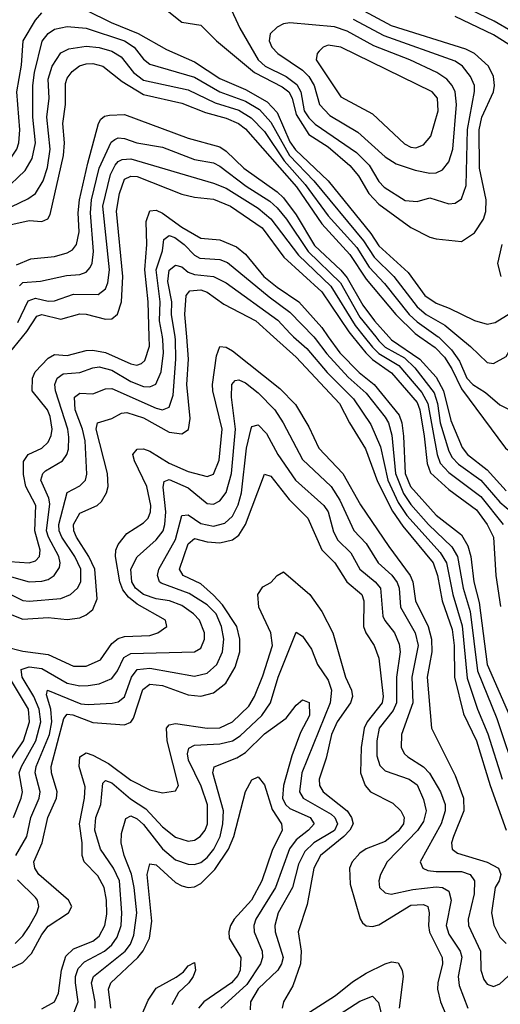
# Model space of a CAD drawing. Header units: inches. Extents: x 990535 to 1117859, y 769386 to 892122.
# Tile 608 of 656: x 1096640 to 1098152, y 807903 to 810996. Entities that reach past the tile are written whole.
import ezdxf

# ---------------------------------------------------------------- set-up
doc = ezdxf.new("R2010")
doc.units = ezdxf.units.IN
doc.header["$MEASUREMENT"] = 0
doc.layers.add('B0890', color=7, linetype='Continuous')
doc.layers.add('B0891', color=7, linetype='Continuous')

msp = doc.modelspace()

# ---------------------------------------------------------------- linework, layer by layer
at = {"layer": 'B0890', "color": 5}
for points, elevation in [([(1096590, 809202.1), (1096650, 809171.1), (1096670, 809168.8), (1096770, 809177.8), (1096800.6, 809190), (1096822.2, 809210), (1096832.4, 809230), (1096833.1, 809270), (1096814.2, 809310), (1096772.7, 809370), (1096764.2, 809390), (1096763.7, 809410), (1096789.4, 809510.6), (1096830, 809531.3), (1096847.1, 809550), (1096851.8, 809568.2), (1096846.4, 809673.6), (1096837.7, 809710), (1096814.7, 809770), (1096812.8, 809810), (1096830, 809822.7), (1096870, 809821.2), (1096910, 809836.6), (1096930, 809837.1), (1097070, 809775.7), (1097090, 809770.9), (1097110, 809779.2), (1097123.3, 809816.7), (1097131.5, 809930), (1097130.7, 809990), (1097129.1, 810000)], 3040), ([(1096590, 809137.3), (1096650, 809112.3), (1096730, 809117.7), (1096790, 809111.8), (1096830, 809116.7), (1096850, 809126.5), (1096870, 809143.4), (1096883.6, 809176.4), (1096876.8, 809270), (1096858, 809310), (1096818.7, 809370), (1096810.5, 809390), (1096809.7, 809410), (1096830, 809446.1), (1096884.3, 809470), (1096897.8, 809482.2), (1096913.6, 809510), (1096918.3, 809530), (1096916.8, 809570), (1096881.3, 809710), (1096884.8, 809730), (1096930, 809743.8), (1096960.4, 809759.6), (1096977.9, 809762.1), (1097030, 809745.9), (1097110, 809699.9), (1097150, 809694.8), (1097171, 809709), (1097176.3, 809743.7), (1097166, 809850), (1097171.6, 809930), (1097165.9, 810000)], 3020), ([(1096607.8, 809247.8), (1096670, 809230.1), (1096710, 809231.7), (1096730, 809237.6), (1096749.3, 809250), (1096765.4, 809274.6), (1096767.9, 809290), (1096763.7, 809310), (1096731.2, 809370), (1096725.3, 809390), (1096735.2, 809475.2), (1096732.5, 809492.5), (1096706.9, 809550), (1096712.8, 809570), (1096721.4, 809578.6), (1096775.2, 809610), (1096789.1, 809630), (1096793.5, 809646.5), (1096795.5, 809684.5), (1096791.6, 809710), (1096752.6, 809830), (1096751.1, 809850), (1096757.9, 809870), (1096776.7, 809883.3), (1096830, 809887.8), (1096870, 809902.7), (1096890, 809905.3), (1096930, 809895.4), (1096990, 809859.9), (1097030, 809843.5), (1097050, 809842.6), (1097068.5, 809851.5), (1097085, 809890), (1097092.4, 809950), (1097091, 809990), (1097089.2, 810000)], 3060), ([(1096608.9, 809950), (1096649.2, 810000)], 3120), ([(1096610, 809294.2), (1096670, 809289.4), (1096690, 809295.9), (1096702.3, 809310), (1096704.8, 809330), (1096687.8, 809390), (1096691.3, 809470), (1096659.8, 809530), (1096652.6, 809567.4), (1096652.3, 809607.7), (1096667.5, 809630), (1096710, 809650), (1096730, 809669), (1096739.8, 809690), (1096742.7, 809710), (1096736.5, 809750), (1096728.2, 809770), (1096680.1, 809830), (1096681, 809870), (1096689.5, 809890), (1096730, 809932.8), (1096750, 809944.6), (1096790, 809941.5), (1096850, 809956.8), (1096870, 809958.3), (1096910, 809950.7), (1096990, 809914.9), (1097009, 809911), (1097023.9, 809916.1), (1097034.4, 809925.6), (1097049, 809971), (1097047.9, 810000)], 3080), ([(1097438.8, 810000), (1097510, 809936.1), (1097646.1, 809790), (1097677.1, 809730), (1097728.1, 809648.1), (1097765, 809545), (1097812.6, 809452.6), (1097845.4, 809405.4), (1097940.1, 809290), (1097954.3, 809250), (1097968.5, 809170), (1098000.4, 809080.4), (1098006.9, 809030), (1098007.4, 808930), (1098035.7, 808815.7), (1098076.4, 808730), (1098119.3, 808590), (1098170.4, 808450)], 3020), ([(1097501.8, 810000), (1097543, 809963), (1097607.5, 809887.5), (1097690, 809804.9), (1097744.2, 809724.2), (1097774.6, 809654.6), (1097798.4, 809550), (1097830, 809479.2), (1097858.1, 809438.1), (1097962.7, 809322.7), (1097982.1, 809290), (1098001.9, 809190), (1098032.1, 809092.1), (1098047.8, 808927.8), (1098080.2, 808830), (1098112.2, 808752.2), (1098157.7, 808610)], 3040), ([(1097565, 810000), (1097570, 809994.8), (1097606.3, 809946.3), (1097672.8, 809872.8), (1097730, 809822.9), (1097790, 809747.1), (1097800, 809730), (1097810.8, 809690.8), (1097822.4, 809570), (1097847.6, 809507.6), (1097870, 809473.3), (1097925.4, 809410), (1097999.7, 809339.7), (1098016.9, 809310), (1098035.2, 809210), (1098057, 809137), (1098080.1, 808950), (1098140.4, 808800.4), (1098204.5, 808610)], 3060), ([(1097610.7, 810000), (1097646.6, 809950), (1097707.4, 809887.4), (1097755.1, 809850), (1097833.8, 809753.8), (1097842.3, 809730), (1097847.4, 809687.4), (1097852.7, 809570), (1097869.5, 809530), (1097950, 809439.9), (1098030, 809377.3), (1098050, 809342.8), (1098058.6, 809310), (1098068.9, 809230), (1098085.2, 809165.2), (1098110.3, 808970.3), (1098180.5, 808810)], 3080), ([(1097688.1, 810000), (1097729.3, 809949.3), (1097750, 809929), (1097810, 809886.6), (1097890, 809793.5), (1097898.8, 809770), (1097912.7, 809687.3), (1097921.6, 809601.6), (1097932.4, 809572.4), (1097990, 809520.1), (1098076.7, 809456.7), (1098110.7, 809410), (1098130.4, 809370.4), (1098138, 809250), (1098152.2, 809152.2)], 3120), ([(1097724, 810000), (1097750, 809967.7), (1097770, 809947.7), (1097832.1, 809910), (1097905.3, 809825.3), (1097924.2, 809790), (1097953.1, 809630), (1097962.6, 809602.6), (1097990, 809573.1), (1098090, 809498.7), (1098160.3, 809410)], 3140), ([(1097760, 810000), (1097770, 809987.7), (1097790, 809967.8), (1097850, 809933.5), (1097882.4, 809902.4), (1097943.5, 809823.5), (1097954, 809790), (1097962.8, 809730), (1097990, 809640.4), (1098000.4, 809620.4), (1098020.3, 809600.3), (1098090, 809549.8), (1098150, 809480.4), (1098209.6, 809429.6)], 3160), ([(1097801.1, 810000), (1097810, 809990.3), (1097898.6, 809930), (1097950, 809872.8), (1097973.2, 809830), (1097996.5, 809736.5), (1098032.2, 809652.2), (1098048.8, 809630), (1098110, 809581.8), (1098170, 809516.4)], 3180), ([(1097898.7, 810000), (1097946.8, 809966.8), (1097976.4, 809936.4), (1097999.7, 809899.7), (1098030, 809836.2), (1098167.7, 809650), (1098210, 809620.8), (1098250, 809600.4), (1098270, 809594.8), (1098290, 809596.3), (1098310, 809610.3), (1098320.2, 809630), (1098319.7, 809670), (1098295.2, 809770), (1098256.3, 809890), (1098248.9, 809930), (1098255.9, 809970), (1098266.1, 809990), (1098275.5, 810000)], 3220), ([(1097956.3, 810000), (1097958.5, 809998.5), (1097998.6, 809958.6), (1098023.2, 809923.2), (1098046.5, 809870), (1098065, 809850), (1098105, 809825), (1098150, 809785.9), (1098190, 809766), (1098210, 809779.6), (1098230, 809813.4), (1098230.8, 809849.2), (1098221.3, 809930), (1098229.2, 809970), (1098243.8, 810000)], 3240), ([(1098021.4, 810000), (1098057.7, 809970), (1098110, 809918.9), (1098130, 809916.3), (1098170, 809937.6), (1098206.1, 810000)], 3260), ([(1096592.8, 809027.2), (1096650, 809011.7), (1096730, 809001.6), (1096810, 808965.5), (1096850, 808964.9), (1096895.1, 808984.9), (1096930, 809035.8), (1096950, 809052.2), (1096970, 809057.8), (1097050, 809061.9), (1097074.6, 809070), (1097102.9, 809090), (1097099.4, 809110), (1097010, 809160.2), (1096982.1, 809182.1), (1096964.6, 809204.6), (1096955.5, 809230), (1096941.9, 809310), (1096943.1, 809330), (1096950, 809347.5), (1096977.8, 809382.2), (1097030, 809415), (1097044, 809430), (1097052.1, 809450), (1097052.6, 809470), (1097040.7, 809530), (1097001.3, 809610), (1096996.1, 809630), (1097010, 809646.5), (1097030, 809647.8), (1097050, 809640.7), (1097110, 809602.6), (1097170, 809576.5), (1097230, 809560.9), (1097250, 809568.4), (1097268, 809612), (1097277.1, 809710), (1097248.1, 809830), (1097247.1, 809850), (1097259.5, 809940.5), (1097270, 809969.4), (1097290, 809967.8), (1097310, 809955.6), (1097458, 809838), (1097507.7, 809787.7), (1097550, 809717.5), (1097581.2, 809650), (1097656.8, 809570), (1097712.3, 809472.3), (1097800.8, 809340.8), (1097868.6, 809250), (1097876.3, 809230), (1097885.2, 809170), (1097924.9, 809090), (1097934.9, 809050), (1097936.1, 809010), (1097921.9, 808930), (1097935, 808770), (1098010, 808621), (1098036.3, 808550), (1098037.4, 808510), (1098004.2, 808430), (1097998.2, 808410), (1098000.4, 808390), (1098017.5, 808377.5), (1098110, 808349.3), (1098146.4, 808330), (1098152.8, 808310), (1098148.3, 808290), (1098135, 808270), (1098124.3, 808190), (1098131.4, 808151.4), (1098150, 808113.8), (1098170, 808094.1)], 2980), ([(1096621.1, 808490), (1096645.5, 808550), (1096649.7, 808570), (1096639.2, 808630), (1096645.7, 808650), (1096691.1, 808730), (1096707.2, 808790), (1096702.2, 808830), (1096684.5, 808870), (1096648.7, 808930), (1096645.2, 808954.8), (1096670, 808962.8), (1096710, 808957.5), (1096790, 808911.4), (1096830, 808903.3), (1096856.1, 808903.9), (1096890.7, 808909.3), (1096930, 808926.7), (1096947.8, 808950), (1096968.1, 808991.9), (1096990, 809005), (1097190, 809009.6), (1097210, 809021.9), (1097221.9, 809050), (1097221.4, 809070), (1097205.9, 809110), (1097187.5, 809130), (1097150, 809155.9), (1097111.5, 809170), (1097070, 809176.6), (1097030, 809190), (1097004.8, 809210), (1096993, 809230), (1096990.2, 809269.8), (1097010, 809308.3), (1097070, 809362.1), (1097091.1, 809390), (1097097.3, 809410), (1097099.9, 809450), (1097092.1, 809527.9), (1097094.6, 809545.4), (1097110, 809551.1), (1097170, 809525.9), (1097230, 809476.3), (1097250, 809474.1), (1097270, 809484.5), (1097289.7, 809510.3), (1097306.8, 809570), (1097319, 809710), (1097306.9, 809810), (1097307.9, 809850), (1097317.7, 809862.3), (1097330, 809864.8), (1097350, 809855), (1097390, 809823.8), (1097442.4, 809770), (1097469.3, 809730), (1097530, 809614.7), (1097620.1, 809530), (1097646.6, 809486.6), (1097691.6, 809391.6), (1097729.4, 809350), (1097767.8, 809290), (1097811.1, 809251.1), (1097827.7, 809227.7), (1097833.4, 809210), (1097838.3, 809150), (1097884, 809070), (1097893.1, 809030), (1097873.7, 808930), (1097876.7, 808850), (1097840.9, 808750), (1097840.1, 808710), (1097850.1, 808690.1), (1097860.4, 808680.4), (1097910, 808648.7), (1097928.8, 808628.8), (1097963.3, 808570), (1097977.8, 808530), (1097978, 808510), (1097965.3, 808470), (1097900.1, 808350), (1097907.7, 808330), (1097923.5, 808323.5), (1097950, 808319.4), (1098030, 808320.3), (1098056.6, 808310), (1098070.4, 808290.4), (1098069.1, 808250), (1098050.4, 808170), (1098051.5, 808150), (1098089.1, 808070), (1098090.6, 808010), (1098100.1, 807980.1), (1098110, 807966), (1098130, 807958.4), (1098150, 807967.2), (1098203.8, 808016.2)], 2960), ([(1096628.8, 808370), (1096662.8, 808430), (1096675.4, 808490), (1096701.7, 808550), (1096704.8, 808570), (1096689.2, 808630), (1096692.8, 808650), (1096734, 808750), (1096741.7, 808790), (1096738.9, 808830), (1096725.3, 808874.7), (1096728.2, 808890), (1096832.8, 808847.2), (1096855.9, 808844.1), (1096931.1, 808848.9), (1096950, 808853.4), (1096970, 808868.6), (1096991.6, 808930), (1097010, 808954.9), (1097050, 808959), (1097190, 808933.9), (1097230, 808942.7), (1097259.9, 808970), (1097278.5, 809010), (1097282.7, 809050), (1097275.2, 809090), (1097258, 809130), (1097230, 809157.6), (1097173.1, 809193.1), (1097085.7, 809225.7), (1097079.9, 809230), (1097073.8, 809250), (1097077.8, 809270), (1097130, 809363.1), (1097150, 809438), (1097170, 809440.1), (1097210, 809412.9), (1097250, 809405.3), (1097285.3, 809414.7), (1097310, 809436.3), (1097327.9, 809472.1), (1097338.2, 809510), (1097353.7, 809650), (1097367.9, 809712.1), (1097370, 809718.2), (1097390, 809723.9), (1097416.4, 809696.4), (1097452.5, 809630), (1097507.9, 809550), (1097596.7, 809470), (1097610.1, 809450), (1097627.6, 809387.6), (1097641, 809361), (1097681.5, 809321.5), (1097710.4, 809270), (1097758.4, 809230), (1097774.7, 809210), (1097782.3, 809122.3), (1097788.2, 809108.2), (1097818.8, 809070), (1097834.1, 809034.1), (1097837.2, 809010), (1097825.4, 808930), (1097825.5, 808850), (1097814.4, 808825.6), (1097770.4, 808770), (1097763.4, 808730), (1097763.8, 808683.8), (1097773.1, 808653.1), (1097790, 808636.4), (1097864.7, 808610), (1097890, 808592), (1097910, 808545.8), (1097918.4, 808510), (1097910, 808477.2), (1097891.1, 808448.9), (1097795.5, 808350), (1097775.4, 808310), (1097770.1, 808290), (1097771.8, 808270), (1097790, 808252.5), (1097808.8, 808248.8), (1097876.4, 808263.6), (1097950, 808271.2), (1097970, 808269.7), (1097990, 808257.6), (1097997.2, 808230), (1097981.7, 808150), (1097990, 808122.8), (1098025.5, 808070), (1098030.3, 808050.3), (1098018.7, 807990), (1098021.9, 807961.9), (1098049.3, 807890)], 2940), ([(1096592.9, 808007.1), (1096650, 808033.7), (1096677.9, 808062.1), (1096710, 808121.5), (1096730, 808148.2), (1096793.9, 808190), (1096804, 808210), (1096793.5, 808230), (1096700.9, 808310), (1096688, 808330), (1096684.7, 808350), (1096711.4, 808410), (1096728.9, 808490), (1096756.6, 808550), (1096758.3, 808570), (1096740.3, 808630), (1096739, 808650), (1096779.3, 808800.7), (1096790, 808814.3), (1096807.5, 808812.5), (1096870, 808787.6), (1096970, 808780.3), (1096990, 808789.6), (1096998.2, 808801.8), (1097028.1, 808891.9), (1097050, 808908.5), (1097090, 808904.3), (1097170, 808875.1), (1097210, 808871.3), (1097250, 808881.5), (1097288.2, 808911.8), (1097318.2, 808961.8), (1097333.1, 809010), (1097333.1, 809050), (1097322.9, 809090), (1097277.7, 809157.7), (1097250, 809188.2), (1097210, 809223.3), (1097154.5, 809250), (1097142.9, 809270), (1097170.3, 809349.7), (1097190, 809366.5), (1097230, 809355.9), (1097270, 809352.8), (1097310, 809362.3), (1097330, 809376.5), (1097350, 809410), (1097410, 809568.4), (1097430, 809561.8), (1097488.3, 809488.3), (1097546.1, 809430), (1097590.9, 809330.9), (1097631.2, 809290), (1097668.9, 809230), (1097716.6, 809190), (1097722.9, 809170), (1097721.2, 809090), (1097728.6, 809070), (1097755.4, 809030), (1097769.4, 808990), (1097783.7, 808870), (1097780.1, 808850), (1097733, 808790), (1097723.9, 808770), (1097713.9, 808710), (1097712.4, 808630), (1097726.4, 808590), (1097743.9, 808570), (1097814.2, 808534.2), (1097838.9, 808510), (1097849.4, 808490), (1097846.9, 808470), (1097830, 808446.4), (1097790, 808414.3), (1097730, 808391.5), (1097710, 808377.7), (1097685.7, 808350), (1097677.5, 808330), (1097679.9, 808279.9), (1097711, 808171), (1097718.2, 808158.2), (1097730, 808148.9), (1097750, 808147.3), (1097770, 808151.8), (1097870, 808213.9), (1097910, 808216.1), (1097923.7, 808210), (1097928.3, 808190), (1097925.7, 808150), (1097929.1, 808129.1), (1097969.1, 808050), (1097970.1, 808030), (1097954.8, 807970), (1097954.3, 807950), (1097963.2, 807910), (1097980.8, 807870)], 2920), ([(1096710, 807888), (1096749.9, 807910), (1096762.4, 807937.6), (1096771.6, 808010), (1096785.7, 808054.3), (1096810, 808077.3), (1096870, 808101.2), (1096890, 808116.2), (1096908.4, 808150), (1096914.1, 808185.9), (1096913.6, 808230), (1096906.2, 808270), (1096886.4, 808306.4), (1096843.4, 808350), (1096837, 808370), (1096837.1, 808410), (1096828.6, 808470), (1096844.5, 808550), (1096846.3, 808586.3), (1096827.9, 808650), (1096830, 808679.8), (1096850, 808692.8), (1096870, 808685.4), (1096919.5, 808659.5), (1096990, 808606.6), (1097050, 808576.6), (1097090, 808566.9), (1097130, 808573.8), (1097139.9, 808590), (1097104.5, 808730), (1097102.2, 808770), (1097110, 808780.7), (1097130, 808785.4), (1097230, 808770), (1097270, 808771.8), (1097310, 808790.1), (1097360.5, 808839.5), (1097378.5, 808870), (1097405.4, 808934.6), (1097435.2, 809030), (1097430.2, 809070.2), (1097392.6, 809150), (1097389.4, 809190.6), (1097405.2, 809214.8), (1097430, 809228.4), (1097450, 809250.3), (1097470, 809261.2), (1097553, 809190), (1097590, 809137.3), (1097624.8, 809070), (1097664.6, 808930), (1097684.2, 808890), (1097687.4, 808870), (1097680.7, 808850), (1097638.4, 808790), (1097620.4, 808750), (1097604.1, 808675.9), (1097582.6, 808610), (1097583.6, 808590), (1097595, 808570), (1097669.8, 808510), (1097684, 808490), (1097688.5, 808470), (1097679, 808450), (1097659.9, 808430), (1097586.8, 808370), (1097565.2, 808330), (1097544.2, 808215.8), (1097515.6, 808130), (1097525.4, 808070), (1097523.7, 808030), (1097499.1, 807960.9), (1097470.2, 807910), (1097466.1, 807890)], 2880), ([(1096810, 807872.5), (1096824.4, 807910), (1096815.6, 807970), (1096816.2, 807990), (1096824.8, 808015.2), (1096844, 808036), (1096907.1, 808070), (1096930.1, 808089.9), (1096946.8, 808113.2), (1096959.1, 808150), (1096962.1, 808190), (1096954.1, 808290), (1096935.8, 808330), (1096895, 808390), (1096877, 808450), (1096880.4, 808490), (1096896, 808530), (1096902.2, 808597.8), (1096910, 808605.5), (1096930, 808598.1), (1096988.7, 808548.7), (1097036.7, 808516.7), (1097090, 808460.3), (1097130, 808428.1), (1097170, 808414.9), (1097190, 808418.7), (1097208.4, 808430), (1097223.4, 808450), (1097231.4, 808470), (1097230.8, 808529.2), (1097211.5, 808588.5), (1097171.6, 808670), (1097168, 808690), (1097172.6, 808707.4), (1097190, 808717), (1097270, 808721.1), (1097310, 808730.4), (1097333.4, 808746.6), (1097401.5, 808810), (1097428.7, 808850), (1097453.2, 808930), (1097510, 809072.4), (1097530, 809059.7), (1097558.2, 809018.2), (1097576.5, 808970), (1097610, 808921.4), (1097620.4, 808890), (1097616.4, 808850), (1097528.1, 808630), (1097519.9, 808570), (1097531.5, 808550), (1097619.6, 808499.6), (1097630.9, 808490), (1097639.8, 808470), (1097630, 808448.7), (1097564.9, 808410), (1097537, 808383), (1097517.2, 808342.8), (1097498.5, 808270), (1097453.2, 808190), (1097443, 808150), (1097443.4, 808130), (1097468.4, 808050), (1097463.6, 808030), (1097452.2, 808010), (1097390, 807950.9), (1097366.2, 807910), (1097365, 807885)], 2860), ([(1096598.3, 808650), (1096652.2, 808730), (1096671, 808790), (1096667.7, 808830), (1096586.5, 808966.5)], 2980), ([(1096877.9, 807890), (1096878.1, 807910), (1096865.8, 807970), (1096872.1, 807990), (1096972.3, 808070), (1096988.4, 808091.6), (1096999.8, 808119.8), (1097008.8, 808190), (1097000.9, 808270), (1096991.9, 808311.9), (1096968.8, 808370), (1096959.5, 808410), (1096960.6, 808439.4), (1096973.8, 808486.2), (1096990, 808494.7), (1097010, 808485.8), (1097030, 808467.9), (1097090, 808391.3), (1097130, 808356.1), (1097170, 808342.4), (1097190, 808342.2), (1097210, 808348.2), (1097230, 808363.4), (1097251.4, 808390), (1097271.2, 808430), (1097279.2, 808470), (1097281.3, 808510), (1097248, 808630), (1097251.7, 808648.3), (1097323.3, 808676.7), (1097350, 808693.6), (1097410, 808752.5), (1097478.3, 808801.7), (1097510, 808842), (1097530, 808858.8), (1097550.4, 808850.4), (1097551.5, 808810), (1097523.1, 808756.9), (1097496.2, 808683.7), (1097469.7, 808590.3), (1097467.2, 808550), (1097476.4, 808530), (1097490, 808517.5), (1097554, 808490), (1097566.4, 808470), (1097548.8, 808450), (1097510, 808419.2), (1097489.3, 808390.7), (1097444.7, 808270), (1097383.5, 808170), (1097377.1, 808150), (1097377.5, 808130), (1097402.4, 808070), (1097404.3, 808050), (1097397.5, 808030), (1097355.2, 807964.8), (1097272.6, 807890)], 2840), ([(1096927.1, 807890), (1096920.1, 807950), (1096927.6, 807970), (1097012.1, 808050), (1097029.1, 808070.9), (1097049.1, 808110), (1097056.5, 808163.5), (1097041.7, 808310), (1097050, 808343.5), (1097070, 808340.4), (1097130, 808285.5), (1097150, 808274.4), (1097170, 808269.4), (1097190, 808271.7), (1097210, 808282.3), (1097254.2, 808325.8), (1097296.8, 808390), (1097313.9, 808430), (1097350, 808571.7), (1097370, 808607.4), (1097390, 808617.4), (1097410, 808592), (1097434.5, 808514.5), (1097463.7, 808470), (1097466, 808450), (1097434, 808386), (1097402.1, 808290), (1097369, 808230), (1097314.5, 808170), (1097303.8, 808150), (1097298.2, 808130), (1097299.6, 808110), (1097336.3, 808050), (1097333.7, 808010), (1097326.7, 807993.3), (1097306.9, 807970), (1097219.6, 807910), (1097202.9, 807890)], 2820), ([(1096626.3, 808093.7), (1096650, 808117.4), (1096670, 808147.2), (1096694.1, 808190), (1096700.3, 808210), (1096696.3, 808230), (1096690, 808238.3), (1096633.4, 808293.4)], 2940), ([(1097539.7, 807870), (1097633.8, 807930), (1097687.1, 807972.9), (1097730, 808000.6), (1097790.1, 808030.1), (1097810, 808035.8), (1097830, 808032.9), (1097842.8, 808010), (1097845.8, 807990), (1097833.9, 807890)], 2880), ([(1096981.5, 807770), (1097044, 807916), (1097070, 807953.5), (1097132.6, 807987.4), (1097155.3, 808004.7), (1097170, 808023.6), (1097190, 808033.7), (1097193.8, 808010), (1097185.5, 807990), (1097171.9, 807970), (1097140.3, 807939.7), (1097118.6, 807901.4)], 2780), ([(1097630, 807861.6), (1097710, 807911.9), (1097750, 807928.6), (1097768.6, 807908.6), (1097787.7, 807830)], 2860)]:
    msp.add_lwpolyline(points, dxfattribs=dict(at, elevation=elevation))
at = {"layer": 'B0891', "color": 5}
for points, elevation in [([(1097300.4, 811040.5), (1097333.1, 810970), (1097389.8, 810870), (1097412.1, 810850), (1097478.2, 810818.2), (1097512.3, 810792.3), (1097524.2, 810770), (1097535.4, 810710), (1097550, 810688), (1097570, 810668.6), (1097699.6, 810579.6), (1097738.9, 810538.9), (1097770, 810487.9), (1097786.2, 810470), (1097852.2, 810427.8), (1097890, 810425.2), (1097930, 810436.4), (1097990, 810418.2), (1098010, 810419.8), (1098030, 810433.2), (1098044.2, 810475.8), (1098048.9, 810651.1), (1098070.8, 810770.8), (1098070.6, 810790), (1098058, 810818), (1098033.1, 810850), (1098010, 810865.7), (1097786.2, 810946.2), (1097690, 810997)], 3340), ([(1098190, 810957.9), (1098132.2, 810992.2), (1098010, 811050.4)], 3260), ([(1096309.3, 810000), (1096316.4, 810030), (1096368.4, 810130), (1096380.5, 810210), (1096398.7, 810270), (1096439.5, 810370), (1096461.8, 810470), (1096470, 810480.4), (1096489.8, 810490), (1096550, 810498.1), (1096570, 810507.6), (1096599.4, 810540.6), (1096631.4, 810590), (1096638.1, 810610), (1096640.8, 810650), (1096631, 810770), (1096646.3, 810853.7), (1096651.7, 810930), (1096690, 810995.2), (1096710, 811017.8)], 3280), ([(1096850, 811026.3), (1096927.9, 810987.9), (1097013.2, 810953.2), (1097102.5, 810902.5), (1097190, 810864.3), (1097270, 810811.6), (1097350, 810777.2), (1097418.4, 810738.4), (1097450, 810704.9), (1097490, 810612.6), (1097507.6, 810587.6), (1097610.6, 810490), (1097745, 810325), (1097770, 810285.8), (1097862.3, 810202.3), (1097914, 810130), (1097950, 810105.6), (1097990.5, 810090.5), (1098070, 810050.9), (1098110, 810039.2), (1098135, 810045), (1098184.4, 810075.6)], 3280), ([(1097093.6, 811033.6), (1097150, 810988.8), (1097210, 810979), (1097259.1, 810930), (1097378.3, 810830), (1097465.8, 810785.9), (1097487.1, 810770), (1097496.9, 810750), (1097510, 810699), (1097550, 810636.2), (1097610, 810596.8), (1097678.2, 810538.2), (1097706.2, 810506.2), (1097738.5, 810450), (1097770, 810416.5), (1097870, 810343), (1097930, 810313.3), (1097950, 810308.1), (1098030, 810299.3), (1098070, 810326.5), (1098098.4, 810370), (1098105.8, 810394.2), (1098107.6, 810430), (1098085.8, 810530), (1098084.8, 810650), (1098094, 810690), (1098129.9, 810770), (1098133.4, 810790), (1098130, 810818.2), (1098114.7, 810850), (1098070, 810889.9), (1098043.3, 810903.3), (1097810, 810977.4), (1097710, 811030.1)], 3320), ([(1098178.2, 810918.2), (1098130, 810949.3), (1098010, 811006.4)], 3280), ([(1096590, 810457.1), (1096657.8, 810522.2), (1096680.2, 810559.8), (1096690, 810610), (1096681.6, 810690), (1096682, 810790), (1096687.5, 810830), (1096711.3, 810928.7), (1096730, 810952.6), (1096750, 810966.9), (1096790, 810974.9), (1096850, 810969.4), (1096970, 810930), (1097000.1, 810910), (1097030, 810872.5), (1097050, 810856.6), (1097190, 810816), (1097270, 810769.8), (1097350, 810740.6), (1097394, 810714), (1097430, 810674.8), (1097489.3, 810570), (1097565.5, 810490), (1097721.9, 810301.9), (1097754.7, 810250), (1097816.7, 810190), (1097890, 810093.8), (1097918.2, 810070), (1097976.8, 810036.8), (1098021.4, 810000)], 3260), ([(1096590, 810397.3), (1096666.3, 810433.7), (1096690, 810450.1), (1096714.7, 810490), (1096727.7, 810532.3), (1096736.7, 810590), (1096726.2, 810690), (1096732.8, 810750), (1096730.2, 810810), (1096742.2, 810850), (1096770, 810892.4), (1096794.7, 810905.3), (1096850, 810913.3), (1096890, 810909.1), (1096930, 810897.9), (1096959.8, 810879.8), (1096998.4, 810830), (1097030, 810806.9), (1097170, 810776.1), (1097255.3, 810735.3), (1097330, 810711.9), (1097368.4, 810688.4), (1097410, 810645.3), (1097472.5, 810552.5), (1097538.2, 810478.2), (1097610, 810379.8), (1097700.2, 810280.2), (1097739.2, 810219.2), (1097787.8, 810167.8), (1097865.4, 810070), (1097890, 810047.2), (1097956.3, 810000)], 3240), ([(1096610, 810352.3), (1096670, 810365.8), (1096710, 810362.6), (1096729.3, 810370.7), (1096736, 810384), (1096778.6, 810570), (1096781.4, 810610), (1096776.1, 810670), (1096784.6, 810730), (1096784.2, 810795.8), (1096790, 810812.9), (1096805.9, 810834.1), (1096828.8, 810851.2), (1096850, 810858.1), (1096870, 810858.9), (1096901.8, 810850), (1096962.6, 810802.6), (1097030, 810761.8), (1097150, 810734), (1097224.6, 810704.6), (1097290, 810686.9), (1097328.4, 810670), (1097350, 810653.9), (1097511.3, 810471.3), (1097590, 810355.3), (1097678.7, 810258.8), (1097730, 810181.2), (1097823, 810070), (1097884.3, 810010), (1097898.7, 810000)], 3220), ([(1096630, 810226.3), (1096675.4, 810244.6), (1096750, 810252.7), (1096790, 810264), (1096806.6, 810273.4), (1096819.2, 810290), (1096827.4, 810330), (1096824.4, 810390), (1096828.4, 810430), (1096854.6, 810545.4), (1096888.1, 810670), (1096895.8, 810684.2), (1096907.2, 810692.8), (1096923.4, 810696.6), (1096970, 810699), (1097170, 810624), (1097270, 810596.7), (1097290, 810583.7), (1097345, 810530), (1097450, 810455.1), (1097470, 810436.2), (1097510, 810383.7), (1097567.4, 810287.4), (1097650, 810209.5), (1097670, 810185.2), (1097719.6, 810099.6), (1097755.7, 810050), (1097801.1, 810000)], 3180), ([(1096640.1, 810159.9), (1096650, 810170.8), (1096705.6, 810174.4), (1096787.3, 810192.7), (1096830, 810196), (1096850, 810203.6), (1096862.2, 810217.8), (1096868.3, 810231.7), (1096872.1, 810267.9), (1096863, 810390), (1096865.8, 810430), (1096890.2, 810530), (1096928.6, 810611.4), (1096939.8, 810620.2), (1096950, 810625.7), (1096970, 810623.6), (1097008.9, 810610), (1097090, 810595.7), (1097190, 810557.3), (1097250, 810547.1), (1097270, 810536.5), (1097353.1, 810473.1), (1097426.6, 810426.6), (1097450, 810405.6), (1097479.6, 810370), (1097547.7, 810267.7), (1097649.7, 810170), (1097710, 810061.7), (1097760, 810000)], 3160), ([(1096634.9, 810045.1), (1096667.1, 810112.9), (1096690, 810121.9), (1096730, 810112.2), (1096750, 810112.6), (1096810, 810133.8), (1096887.2, 810132.8), (1096910, 810150.9), (1096917.8, 810170), (1096922.9, 810210), (1096902.2, 810410), (1096926.4, 810510), (1096940.8, 810539.2), (1096950, 810551), (1096963, 810557), (1096990, 810558.8), (1097250, 810482.7), (1097290, 810466.8), (1097390, 810403.8), (1097430, 810370.6), (1097517, 810257), (1097618.8, 810158.8), (1097695.4, 810035.4), (1097724, 810000)], 3140), ([(1096649.2, 810000), (1096662.9, 810017.1), (1096694.8, 810065.2), (1096710, 810069.8), (1096770, 810055.7), (1096830, 810071.7), (1096850, 810070.7), (1096910, 810055.2), (1096930, 810056.6), (1096948.5, 810071.5), (1096960.1, 810110), (1096964.4, 810190), (1096945.3, 810394.7), (1096954.7, 810450), (1096970, 810495), (1096990, 810504.8), (1097010, 810503.7), (1097150, 810448.5), (1097190, 810438.5), (1097250, 810432.1), (1097302.9, 810410), (1097402.5, 810342.5), (1097470.6, 810250.6), (1097590, 810140.9), (1097675.5, 810015.5), (1097688.1, 810000)], 3120), ([(1097047.9, 810000), (1097044, 810110), (1097034.2, 810210), (1097040.1, 810290), (1097037.9, 810362.1), (1097050, 810395.9), (1097070, 810398), (1097090, 810388.7), (1097150, 810344.5), (1097210, 810310.4), (1097270, 810304.7), (1097322.7, 810282.7), (1097350, 810259.2), (1097408, 810190), (1097450, 810155.6), (1097517.8, 810110), (1097590, 810028.9), (1097610.7, 810000)], 3080), ([(1097089.2, 810000), (1097080.4, 810050), (1097081.8, 810110), (1097070, 810210), (1097090, 810270), (1097094.2, 810305.8), (1097110, 810318.1), (1097128.2, 810311.8), (1097157.7, 810290), (1097190, 810256.1), (1097207.2, 810247.2), (1097270, 810243.2), (1097293.8, 810233.8), (1097425.2, 810125.2), (1097490, 810077.9), (1097565, 810000)], 3060), ([(1098153.9, 810190), (1098144.3, 810230), (1098157.5, 810290)], 3280), ([(1097129.1, 810000), (1097117.9, 810070), (1097119.1, 810110), (1097106.1, 810173.9), (1097110, 810209.4), (1097130, 810225.6), (1097150, 810220.1), (1097170, 810203.5), (1097190, 810195.8), (1097250, 810189.5), (1097290, 810170.1), (1097452.4, 810052.4), (1097490.7, 810010), (1097501.8, 810000)], 3040), ([(1097165.9, 810000), (1097160.2, 810070), (1097164, 810130), (1097175.1, 810144.9), (1097210, 810147.1), (1097230, 810140.6), (1097282.6, 810102.6), (1097383.1, 810050), (1097438.8, 810000)], 3020)]:
    msp.add_lwpolyline(points, dxfattribs=dict(at, elevation=elevation))
for points, elevation in [([(1097490, 810986.2), (1097470, 810983.1), (1097450, 810972.9), (1097428.1, 810951.9), (1097425.2, 810930), (1097432.8, 810910), (1097451.9, 810890), (1097530, 810837.8), (1097550, 810818.1), (1097566, 810790), (1097582.7, 810730), (1097615.2, 810695.2), (1097703.5, 810643.5), (1097790, 810565.8), (1097823.9, 810543.9), (1097883.6, 810523.6), (1097930, 810514), (1097950, 810515.4), (1097970, 810524.6), (1097990.2, 810549.8), (1098002.2, 810590), (1098013.8, 810730), (1098009.3, 810770), (1098000.1, 810790), (1097983.2, 810810), (1097951.9, 810830), (1097867.5, 810870), (1097754.4, 810914.4), (1097670, 810960.4), (1097630, 810974.2)], 3360), ([(1097610, 810916.4), (1097594.7, 810910), (1097582.1, 810897.9), (1097575.9, 810890), (1097572.4, 810870), (1097650, 810754), (1097750, 810700.1), (1097850, 810606.3), (1097870, 810595.9), (1097886.1, 810593.9), (1097910, 810603.2), (1097933.3, 810630), (1097955.9, 810710), (1097954.1, 810750), (1097937.4, 810770), (1097650, 810910.3)], 3380)]:
    msp.add_lwpolyline(points, close=True, dxfattribs=dict(at, elevation=elevation))

doc.saveas('drawing.dxf')
